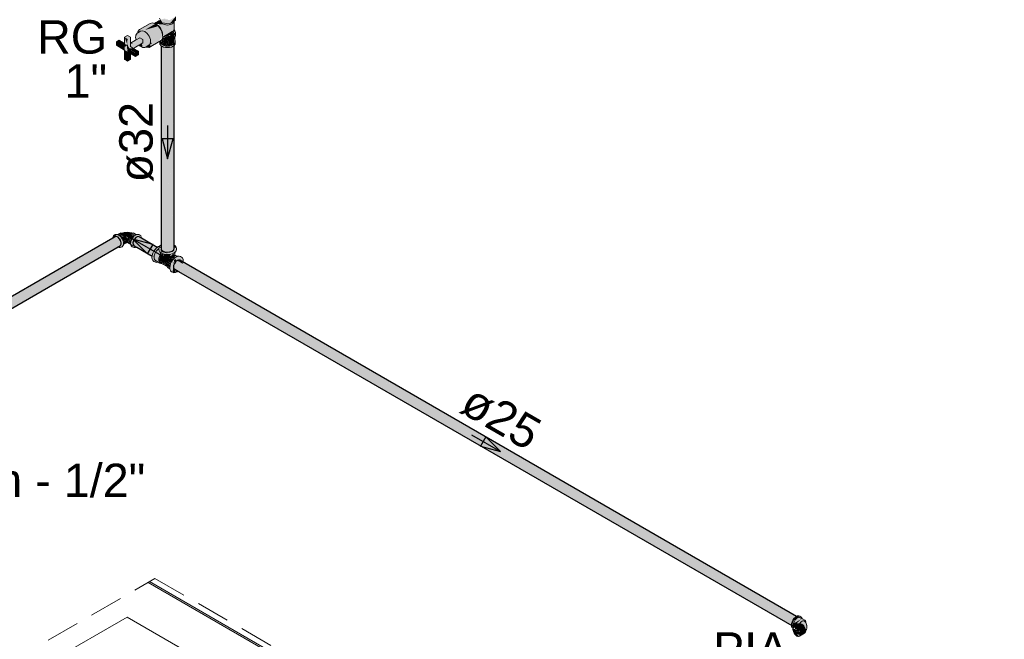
# Model space of a CAD drawing. Header units: millimetres. Extents: x 567 to 934, y -1 to 364.
# Tile 467 of 656: x 784.71 to 790.6, y 8.18 to 11.88. Entities that reach past the tile are written whole.
import ezdxf

# ---------------------------------------------------------------- set-up
doc = ezdxf.new("R2010")
doc.units = ezdxf.units.MM
doc.header["$MEASUREMENT"] = 0
doc.linetypes.add('JIS_02_2.0', pattern=[0.3, 0.2, -0.1])
doc.linetypes.add('NULL', pattern=[0])
for name, color, linetype, lineweight in [('AF-Condutos', 140, 'Continuous', 25), ('AF-Conexões', 152, 'Continuous', 18), ('AF-Peça de utilização', 152, 'Continuous', 18), ('AF-Registro', 253, 'Continuous', 18), ('AF-Sentido conduto', 140, 'Continuous', 30), ('AF-Textos conduto', 7, 'Continuous', 9), ('DI-Área do detalhe', 10, 'JIS_02_2.0', 0), ('Textos', 7, 'Continuous', 9)]:
    doc.layers.add(name, color=color, linetype=linetype, lineweight=lineweight)
doc.layers.add('ARQ FINA', color=8, linetype='Continuous')
doc.styles.add('Arial', font='arial.ttf')

msp = doc.modelspace()

# ---------------------------------------------------------------- hatches: boundary and pattern name
at = {"layer": 'AF-Condutos', "linetype": 'Continuous'}
for points in [[(785.5586, 10.5317), (785.5594, 10.5105), (785.5668, 10.5021), (785.5795, 10.4961), (785.5952, 10.4937), (785.6113, 10.4952), (785.625, 10.5003), (785.625, 11.7281), (785.6127, 10.6165), (785.6113, 11.723), (785.5965, 10.594), (785.5952, 11.7215), (785.5805, 10.5716), (785.5795, 11.724), (785.5674, 10.5534), (785.5668, 11.7299), (785.5596, 10.5426), (785.5594, 11.7383)], [(785.5586, 10.5198), (785.5594, 11.728), (785.5586, 11.7286)], [(785.5596, 10.5318), (785.5596, 10.5426), (785.5594, 11.7383)], [(785.5594, 11.7267), (785.5596, 10.5426), (785.5668, 11.7225)], [(785.5668, 11.7221), (785.5674, 10.5534), (785.5794, 11.7178)], [(785.6249, 11.7217), (785.6113, 11.7184), (785.6127, 10.6165)], [(785.625, 10.5003), (785.6339, 10.5082), (785.6339, 11.736)], [(785.6338, 11.7266), (785.625, 11.7227), (785.625, 10.5003)], [(785.6364, 10.5175), (785.6364, 11.7453), (785.6339, 10.544)], [(785.6339, 10.5082), (785.6364, 11.7299), (785.6339, 11.728)], [(785.5795, 11.7182), (785.5805, 10.5716), (785.5952, 11.7153)], [(785.5965, 10.594), (785.6112, 11.7158), (785.5952, 11.717)], [(785.316, 10.534), (785.3197, 10.5518), (785.3093, 10.5742), (785.2918, 10.5864), (783.7703, 9.708), (785.2421, 10.5488), (783.7793, 9.7039), (785.255, 10.5433), (783.7878, 9.6958), (785.2697, 10.5371), (783.7945, 9.6849), (785.2835, 10.5312), (783.7982, 9.6733), (785.294, 10.5267), (783.7982, 9.6629)], [(783.7758, 9.715), (785.2918, 10.5864), (785.284, 10.5858)], [(783.7759, 9.715), (783.7788, 9.7129), (785.2918, 10.5864)], [(783.7799, 9.7135), (783.7855, 9.7075), (785.2421, 10.5488)], [(783.7867, 9.7081), (783.7931, 9.6988), (785.255, 10.5433)], [(785.5074, 10.4822), (785.3923, 10.5605), (785.3896, 10.549), (785.5071, 10.4811)], [(785.5049, 10.4731), (785.5175, 10.4751), (785.3896, 10.549), (785.395, 10.5328), (785.5045, 10.4696), (785.5046, 10.4701), (785.4173, 10.5229)], [(785.5117, 10.4928), (785.3984, 10.5717), (785.3923, 10.5605), (785.5112, 10.4918)], [(785.5068, 10.4826), (785.5104, 10.4923), (785.3923, 10.5605)], [(785.5179, 10.5038), (785.4066, 10.5807), (785.3984, 10.5717), (785.5174, 10.503)], [(785.5174, 10.503), (785.3984, 10.5717), (785.5108, 10.4934)], [(785.4238, 10.5864), (785.4066, 10.5807), (785.5245, 10.5126), (785.5307, 10.5191)], [(785.5241, 10.5128), (785.4066, 10.5807), (785.5169, 10.5045)], [(785.4406, 10.5767), (785.4405, 10.576), (785.5348, 10.5223)], [(785.4406, 10.576), (785.5313, 10.5197), (785.5347, 10.5222)], [(783.8003, 9.6883), (785.2697, 10.5371), (783.794, 9.6993)], [(783.8047, 9.6771), (785.2835, 10.5312), (783.8003, 9.6882)], [(783.8064, 9.6677), (785.294, 10.5267), (783.8044, 9.6769)], [(783.806, 9.6622), (785.316, 10.534), (783.8063, 9.6676)], [(785.4125, 10.5259), (785.5046, 10.4701), (785.5049, 10.4731)], [(785.6339, 10.5383), (785.6339, 10.5082), (785.6364, 10.5175)], [(785.6881, 10.4237), (785.6536, 10.4438), (785.6375, 10.4262), (785.632, 10.4038), (789.336, 8.2653), (785.6741, 10.3908), (789.3369, 8.2762), (785.6806, 10.4012), (789.3414, 8.2878), (785.686, 10.4126), (789.3487, 8.2981), (785.6847, 10.4135)], [(785.6902, 10.4306), (785.6624, 10.4467), (785.6536, 10.4438)], [(789.3492, 8.3102), (785.6536, 10.4438), (789.3412, 8.3024)], [(785.6536, 10.4438), (785.6882, 10.4238), (785.6923, 10.4294)], [(785.6624, 10.4467), (789.3507, 8.3093), (789.3568, 8.3138)], [(785.6624, 10.4467), (789.3663, 8.3083), (785.6932, 10.4312)], [(789.3586, 8.315), (785.6697, 10.4448), (789.3564, 8.314)], [(789.3575, 8.3054), (785.6923, 10.4294), (785.6893, 10.4232)], [(789.3279, 8.27), (785.632, 10.4038), (789.3286, 8.2629)], [(785.632, 10.4038), (785.6348, 10.3955), (789.3387, 8.257)], [(785.6348, 10.3955), (789.3289, 8.262), (789.3288, 8.2628)], [(785.6603, 10.3807), (785.6409, 10.3912), (789.3448, 8.2528)], [(789.3286, 8.2696), (789.3315, 8.2793), (785.6741, 10.3908)], [(789.331, 8.2796), (789.3363, 8.2907), (785.6789, 10.4022)], [(789.3418, 8.3021), (785.6846, 10.4134), (789.336, 8.2909)], [(785.6851, 10.4133), (789.3487, 8.2981), (785.6893, 10.4231)]]:
    msp.add_hatch(color=151, dxfattribs=at).paths.add_polyline_path(points)
at = {"layer": 'AF-Conexões', "linetype": 'Continuous'}
for points in [[(785.2988, 10.5986), (785.3036, 10.5965), (785.3235, 10.608), (785.3176, 10.6086)], [(785.3235, 10.608), (785.3038, 10.5966), (785.3299, 10.6053)], [(785.3098, 10.5923), (785.3362, 10.6007), (785.3299, 10.6053), (785.3048, 10.5959)], [(785.3842, 10.6072), (785.3456, 10.6119), (785.3279, 10.6068), (785.3473, 10.5868), (785.3608, 10.5837), (785.3614, 10.594), (785.373, 10.6002)], [(785.388, 10.6063), (785.3734, 10.6007), (785.3952, 10.5881), (785.3821, 10.6029), (785.4002, 10.5934)], [(785.3821, 10.6029), (785.3956, 10.5892), (785.4008, 10.593)], [(785.4105, 10.5984), (785.3971, 10.607), (785.3861, 10.608), (785.406, 10.5965)], [(785.3892, 10.6052), (785.401, 10.5944), (785.4052, 10.5962)], [(785.2701, 10.584), (785.2692, 10.5772), (785.2794, 10.5831)], [(785.2701, 10.584), (785.284, 10.5858), (785.3008, 10.5824), (785.2838, 10.5968)], [(785.3061, 10.5216), (785.3193, 10.5227), (785.3328, 10.537), (785.3299, 10.5645), (785.3191, 10.5832), (785.3044, 10.5962), (785.2836, 10.5983), (785.3132, 10.5798), (785.327, 10.5512), (785.3248, 10.5518), (785.3024, 10.5262)], [(785.3224, 10.5531), (785.3145, 10.5761), (785.3043, 10.579)], [(785.3103, 10.5925), (785.3144, 10.5881), (785.3362, 10.6007)], [(785.3153, 10.5872), (785.3422, 10.5944), (785.3362, 10.6007)], [(785.3162, 10.5874), (785.3191, 10.5832), (785.3422, 10.5944)], [(785.3208, 10.5807), (785.3252, 10.5742), (785.3473, 10.587), (785.3422, 10.5944)], [(785.3296, 10.565), (785.3536, 10.5705), (785.3473, 10.587), (785.3252, 10.5742)], [(785.3328, 10.5585), (785.3536, 10.5705), (785.3297, 10.565)], [(785.3322, 10.5569), (785.3545, 10.5627), (785.3536, 10.5705)], [(785.3339, 10.5509), (785.3545, 10.5627), (785.3326, 10.557)], [(785.3332, 10.5395), (785.3473, 10.5468), (785.3545, 10.5627), (785.3346, 10.5512)], [(785.3765, 10.5518), (785.356, 10.5705), (785.3551, 10.5627), (785.3758, 10.5458)], [(785.3765, 10.5391), (785.3759, 10.5441), (785.3551, 10.5627), (785.3579, 10.5517)], [(785.3781, 10.5592), (785.3584, 10.5788), (785.356, 10.5705)], [(785.376, 10.5522), (785.3778, 10.558), (785.356, 10.5705)], [(785.381, 10.5672), (785.3844, 10.5742), (785.3623, 10.587), (785.3584, 10.5788)], [(785.3775, 10.5598), (785.3797, 10.5645), (785.3584, 10.5788)], [(785.3901, 10.5827), (785.3734, 10.6007), (785.3623, 10.587), (785.3844, 10.5742)], [(785.3751, 10.5988), (785.3901, 10.5827), (785.3951, 10.588)], [(785.4098, 10.5243), (785.3974, 10.5314), (785.3923, 10.5605), (785.4066, 10.5807), (785.4291, 10.5937), (785.4128, 10.5995), (785.3905, 10.5832), (785.3797, 10.5645), (785.3766, 10.5386), (785.3903, 10.5227)], [(785.5283, 10.4324), (785.5096, 10.4589), (785.5205, 10.4956), (785.5419, 10.5182), (785.5348, 10.5223), (785.5147, 10.499), (785.505, 10.4742), (785.505, 10.4519), (785.5146, 10.4403)], [(785.5377, 10.4357), (785.5173, 10.4542), (785.5172, 10.472), (785.5356, 10.5065), (785.5252, 10.4929), (785.5258, 10.5011), (785.5116, 10.4655), (785.525, 10.4371)], [(785.5528, 10.4318), (785.5449, 10.4477), (785.5539, 10.4893), (785.5389, 10.51), (785.5316, 10.5022), (785.5203, 10.4828), (785.5162, 10.4627), (785.5203, 10.4474), (785.5404, 10.4347)], [(785.5491, 10.5222), (785.5447, 10.5166), (785.5517, 10.4943), (785.571, 10.4832), (785.5973, 10.4791), (785.6236, 10.4832), (785.6406, 10.4926), (785.65, 10.5163), (785.5578, 10.528), (785.6133, 10.4959), (785.625, 10.5003), (785.6277, 10.4967), (785.5863, 10.4951), (785.5973, 10.4859), (785.56, 10.4948)], [(785.5517, 10.5315), (785.5468, 10.5247), (785.559, 10.5147)], [(785.5539, 10.5081), (785.56, 10.4948), (785.5973, 10.4859), (785.5848, 10.4953)], [(785.5539, 10.4801), (785.5581, 10.4699), (785.5646, 10.4846)], [(785.5576, 10.5308), (785.6364, 10.5223), (785.6049, 10.5363)], [(785.5649, 10.4858), (785.5597, 10.4676), (785.5666, 10.4624)], [(785.5666, 10.4842), (785.5666, 10.4624), (785.5736, 10.482)], [(785.6392, 10.4759), (785.6295, 10.4858), (785.6085, 10.4559), (785.6279, 10.4624)], [(785.6364, 10.5364), (785.6364, 10.5223), (785.644, 10.5172), (785.6482, 10.5242)], [(785.5456, 10.442), (785.5483, 10.4359), (785.5921, 10.4148), (785.5507, 10.439), (785.5579, 10.4421), (785.5925, 10.4282), (785.5672, 10.4461), (785.5958, 10.4396), (785.5781, 10.4507), (785.6004, 10.449), (785.5635, 10.4624), (785.5531, 10.4769)], [(785.5912, 10.4156), (785.5912, 10.4223), (785.5507, 10.439)], [(785.5579, 10.4421), (785.5516, 10.4394), (785.581, 10.4267)], [(785.5528, 10.4318), (785.5938, 10.4081), (785.5922, 10.4144)], [(785.5594, 10.4678), (785.5594, 10.4455), (785.5625, 10.4637)], [(785.5628, 10.4653), (785.5594, 10.4455), (785.5633, 10.44)], [(785.5633, 10.4639), (785.5633, 10.44), (785.5687, 10.4608)], [(785.5689, 10.4614), (785.5633, 10.44), (785.5696, 10.4353)], [(785.5737, 10.4825), (785.5666, 10.4624), (785.5756, 10.4584)], [(785.592, 10.4317), (785.5957, 10.4393), (785.5672, 10.4461)], [(785.5696, 10.4599), (785.5696, 10.4353), (785.5768, 10.4579)], [(785.5769, 10.4581), (785.5696, 10.4353), (785.5777, 10.4317)], [(785.5756, 10.4808), (785.5756, 10.4584), (785.584, 10.4801)], [(785.584, 10.4801), (785.5756, 10.4584), (785.5973, 10.4551), (785.5973, 10.4791)], [(785.5777, 10.4566), (785.5777, 10.4317), (785.5863, 10.4559)], [(785.5863, 10.4559), (785.5777, 10.4317), (785.5871, 10.4295), (785.5964, 10.4551)], [(785.5781, 10.4507), (785.5948, 10.441), (785.6001, 10.4485)], [(785.5786, 10.4301), (785.5908, 10.423), (785.5923, 10.428)], [(785.5964, 10.455), (785.5871, 10.4295), (785.5973, 10.4447)], [(785.6115, 10.4101), (785.5926, 10.429), (785.5916, 10.4192), (785.6106, 10.4025)], [(785.6137, 10.4192), (785.5957, 10.4393), (785.5926, 10.429)], [(785.6111, 10.4105), (785.6131, 10.4172), (785.5926, 10.429)], [(785.6174, 10.4291), (785.6005, 10.4494), (785.5957, 10.4393)], [(785.6161, 10.4275), (785.5957, 10.4393), (785.613, 10.42)], [(785.6085, 10.4559), (785.6166, 10.4806), (785.5973, 10.4791), (785.5973, 10.4551)], [(785.6203, 10.459), (785.6334, 10.4551), (785.6143, 10.4665), (785.6005, 10.4494), (785.6174, 10.4291), (785.626, 10.4347), (785.6085, 10.4559), (785.6276, 10.4465)], [(785.609, 10.4561), (785.6225, 10.4391), (785.6276, 10.4465)], [(785.6889, 10.4337), (785.6905, 10.4394), (785.6858, 10.4589), (785.6663, 10.4702), (785.6477, 10.4652), (785.6291, 10.4487), (785.6154, 10.4251), (785.6104, 10.4007), (785.6154, 10.3821), (785.6272, 10.3732), (785.635, 10.4453), (785.6439, 10.4548), (785.6467, 10.4508)], [(785.6439, 10.4745), (785.6302, 10.4757), (785.6143, 10.4665), (785.6348, 10.4547)], [(785.6205, 10.4588), (785.6288, 10.4484), (785.634, 10.4539)], [(785.6407, 10.3913), (785.632, 10.4038), (785.6371, 10.4252), (785.6353, 10.4418), (785.6272, 10.3732), (785.6428, 10.3718)], [(785.6373, 10.4258), (785.6492, 10.4428), (785.6439, 10.4548), (785.6357, 10.4461)], [(785.6102, 10.4029), (785.5916, 10.4192), (785.5926, 10.4107)], [(785.5926, 10.4107), (785.6109, 10.3969), (785.6105, 10.4003)], [(785.6581, 10.3791), (785.6439, 10.3895), (785.6439, 10.3717)]]:
    msp.add_hatch(color=161, dxfattribs=at).paths.add_polyline_path(points)
at = {"layer": 'AF-Peça de utilização', "linetype": 'Continuous'}
for points in [[(789.3924, 8.3025), (789.3848, 8.3134), (789.3657, 8.318), (789.3434, 8.3017), (789.3326, 8.283), (789.3286, 8.2637), (789.3373, 8.2446), (789.3355, 8.2697), (789.3432, 8.2893), (789.3564, 8.3058), (789.3787, 8.3153)], [(789.3787, 8.3153), (789.3564, 8.3058), (789.3427, 8.2792), (789.399, 8.2648), (789.4125, 8.2383), (789.421, 8.252), (789.4151, 8.2826)], [(789.3355, 8.2521), (789.3911, 8.3018), (789.3402, 8.2709)], [(789.3402, 8.2562), (789.3461, 8.2528), (789.3757, 8.2716), (789.3427, 8.2792)], [(789.38, 8.2711), (789.3443, 8.2518), (789.3457, 8.248), (789.38, 8.2258), (789.3744, 8.2209), (789.3823, 8.2181), (789.4121, 8.2282), (789.411, 8.2436), (789.3972, 8.2638)], [(789.3696, 8.2306), (789.3384, 8.2434), (789.3407, 8.2223), (789.3545, 8.2021), (789.3717, 8.1948), (789.3639, 8.2064), (789.3738, 8.2121), (789.3724, 8.2251), (789.3505, 8.2183)], [(789.3505, 8.2183), (789.3719, 8.2262), (789.3702, 8.2297)], [(789.3639, 8.2064), (789.3717, 8.1948), (789.3764, 8.1962)], [(789.3764, 8.1962), (789.4074, 8.2141), (789.414, 8.2288), (789.3823, 8.2181), (789.3738, 8.2204)]]:
    msp.add_hatch(color=161, dxfattribs=at).paths.add_polyline_path(points)
at = {"layer": 'AF-Registro', "linetype": 'Continuous'}
for points in [[(785.5547, 11.8821), (785.562, 11.8662), (785.6093, 11.8589), (785.644, 11.9013), (785.6093, 11.8813), (785.5652, 11.8881), (785.6085, 11.8832), (785.5766, 11.8906)], [(785.644, 11.8789), (785.644, 11.9013), (785.6093, 11.8589)], [(785.4242, 11.8081), (785.4354, 11.8145), (785.4611, 11.7729), (785.4868, 11.7848), (785.5574, 11.8248), (785.5428, 11.8454), (785.4611, 11.8229), (785.4435, 11.8287), (785.4289, 11.8249), (785.4199, 11.8121)], [(785.493, 11.8619), (785.4289, 11.8249), (785.4435, 11.8287), (785.4611, 11.8229), (785.5252, 11.8599), (785.5076, 11.8657)], [(785.4611, 11.8229), (785.5345, 11.8431), (785.5175, 11.8555)], [(785.5252, 11.8599), (785.5175, 11.8555), (785.5341, 11.8434), (785.5428, 11.8454)], [(785.5547, 11.8821), (785.5215, 11.8629), (785.5276, 11.8579), (785.5696, 11.8565)], [(785.6345, 11.8684), (785.6349, 11.8737), (785.6162, 11.8579), (785.577, 11.8639), (785.5734, 11.8563), (785.5329, 11.8547), (785.5609, 11.8219), (785.5952, 11.8414)], [(785.6255, 11.8589), (785.5618, 11.822), (785.5679, 11.7843)], [(785.6358, 11.8236), (785.637, 11.8749), (785.6358, 11.8718), (785.576, 11.7948), (785.5682, 11.7798), (785.6255, 11.8125)], [(785.3929, 11.7127), (785.3748, 11.7231), (785.3748, 11.7791), (785.3568, 11.7895), (785.3395, 11.7795), (785.3575, 11.7691), (785.3575, 11.7131)], [(785.3568, 11.7356), (785.3575, 11.7691), (785.3395, 11.7795)], [(785.3395, 11.7027), (785.3568, 11.6927), (785.3575, 11.7331), (785.3395, 11.7795)], [(785.4059, 11.7766), (785.409, 11.7636), (785.4308, 11.7762), (785.4493, 11.7661), (785.4435, 11.7419), (785.4475, 11.7176), (785.4607, 11.7168), (785.4911, 11.7356), (785.4955, 11.7488), (785.494, 11.7662), (785.4868, 11.7848), (785.4752, 11.8013), (785.4611, 11.8129), (785.447, 11.8176), (785.4354, 11.8145), (785.4192, 11.8047), (785.4074, 11.7923)], [(785.5512, 11.7552), (785.5627, 11.7632), (785.5658, 11.7725), (785.558, 11.7739), (785.5538, 11.7601), (785.545, 11.7551), (785.5538, 11.7711), (785.5682, 11.7798), (785.5664, 11.8016), (785.5587, 11.8001), (785.5574, 11.8248), (785.4868, 11.7848), (785.494, 11.7662), (785.4955, 11.7488), (785.5042, 11.7428), (785.4911, 11.7356), (785.4986, 11.7262)], [(785.561, 11.8006), (785.5664, 11.8016), (785.5574, 11.8248)], [(785.5657, 11.7727), (785.6093, 11.7659), (785.6093, 11.7885)], [(785.6093, 11.7885), (785.5665, 11.7747), (785.5659, 11.7728)], [(785.5685, 11.7774), (785.6093, 11.7885), (785.5893, 11.7916)], [(785.6151, 11.8065), (785.6005, 11.7981), (785.6162, 11.7963)], [(785.644, 11.8085), (785.6093, 11.7885), (785.6093, 11.7659)], [(785.6409, 11.7912), (785.644, 11.8085), (785.6109, 11.7679), (785.6322, 11.7791)], [(785.6306, 11.8045), (785.6244, 11.8119), (785.6162, 11.8083), (785.6162, 11.7963)], [(785.6306, 11.8155), (785.6255, 11.8125), (785.6306, 11.8045)], [(785.6338, 11.7379), (785.638, 11.7825), (785.6338, 11.7769), (785.6274, 11.733)], [(785.3395, 11.7435), (785.3083, 11.7615), (785.291, 11.7515), (785.3395, 11.7382)], [(785.3568, 11.7335), (785.291, 11.7515), (785.3395, 11.7235)], [(785.291, 11.7307), (785.3395, 11.7027), (785.3395, 11.7235), (785.291, 11.7515)], [(785.3748, 11.7023), (785.3568, 11.7335), (785.3568, 11.7127)], [(785.3929, 11.7127), (785.4493, 11.7453), (785.4493, 11.7661), (785.4313, 11.7765), (785.3748, 11.7439), (785.3748, 11.7398), (785.4116, 11.7528), (785.3634, 11.7297), (785.39, 11.7144)], [(785.3961, 11.7473), (785.3748, 11.7398), (785.3748, 11.7359)], [(785.4475, 11.7176), (785.4435, 11.7419), (785.4271, 11.7325)], [(785.4696, 11.7219), (785.4851, 11.7178), (785.4976, 11.7255), (785.4911, 11.7356)], [(785.4986, 11.7262), (785.4866, 11.7178), (785.5506, 11.7548)], [(785.4955, 11.7488), (785.4911, 11.7356), (785.5042, 11.7428)], [(785.5559, 11.743), (785.5658, 11.7332), (785.5663, 11.7718), (785.5752, 11.7678), (785.567, 11.7325), (785.5855, 11.7264), (785.5966, 11.7645), (785.5658, 11.7725)], [(785.6432, 11.7503), (785.6387, 11.7438), (785.6077, 11.7264), (785.5855, 11.7264), (785.5663, 11.7328), (785.5637, 11.7248), (785.5734, 11.7205), (785.5966, 11.7169), (785.5966, 11.7225), (785.6199, 11.7205), (785.6199, 11.7267), (785.6296, 11.7248), (785.6416, 11.7368)], [(785.5663, 11.7328), (785.5752, 11.7678), (785.5663, 11.7718)], [(785.5966, 11.7645), (785.5863, 11.7264), (785.5966, 11.7256), (785.6077, 11.7654)], [(785.6077, 11.7654), (785.597, 11.7238), (785.6173, 11.7287)], [(785.627, 11.7328), (785.6338, 11.7769), (785.627, 11.7718), (785.6077, 11.7654), (785.6174, 11.7286)], [(785.6364, 11.7647), (785.6341, 11.7384), (785.6364, 11.7417)], [(785.3395, 11.7027), (785.3395, 11.6467), (785.3575, 11.6363), (785.3575, 11.6923)], [(785.3575, 11.7123), (785.3568, 11.6927), (785.406, 11.6643), (785.406, 11.6843)], [(785.3575, 11.7131), (785.406, 11.6851), (785.406, 11.6643), (785.4233, 11.6743), (785.4233, 11.6951), (785.3929, 11.7127)], [(785.3748, 11.6463), (785.3748, 11.7023), (785.3575, 11.6923), (785.3575, 11.6363)]]:
    msp.add_hatch(color=254, dxfattribs=at).paths.add_polyline_path(points)

# ---------------------------------------------------------------- linework, layer by layer
at = {"layer": 'AF-Condutos'}
for p, q in [((785.5586, 11.7286), (785.5586, 10.5198)), ((785.6364, 10.5756), (785.6364, 11.7453)), ((785.2689, 10.577), (783.7758, 9.715)), ((785.2692, 10.5772), (785.2689, 10.577)), ((785.284, 10.5858), (785.2692, 10.5772)), ((785.2918, 10.5864), (785.284, 10.5858)), ((785.3008, 10.5824), (785.2918, 10.5864)), ((785.3093, 10.5742), (785.3008, 10.5824)), ((785.316, 10.5634), (785.3093, 10.5742)), ((785.3197, 10.5518), (785.316, 10.5634)), ((785.3197, 10.5414), (785.3197, 10.5518)), ((785.3923, 10.5605), (785.3896, 10.549)), ((785.3896, 10.549), (785.3905, 10.5392)), ((785.3984, 10.5717), (785.3923, 10.5605)), ((785.4066, 10.5807), (785.3984, 10.5717)), ((785.4156, 10.5859), (785.4066, 10.5807)), ((785.4238, 10.5864), (785.4156, 10.5859)), ((785.4404, 10.5768), (785.4238, 10.5864)), ((785.4406, 10.5767), (785.4404, 10.5768)), ((785.5348, 10.5223), (785.4406, 10.5767)), ((785.6364, 10.5405), (785.6364, 10.5756)), ((783.806, 9.6622), (785.316, 10.534)), ((785.316, 10.534), (785.3197, 10.5414)), ((785.3905, 10.5392), (785.395, 10.5328)), ((785.395, 10.5328), (785.4098, 10.5243)), ((785.4098, 10.5243), (785.4101, 10.5241)), ((785.4101, 10.5241), (785.4128, 10.5225)), ((785.4128, 10.5225), (785.5045, 10.4696)), ((785.5586, 10.5198), (785.5594, 10.5105)), ((785.5594, 10.5105), (785.5668, 10.5021)), ((785.5668, 10.5021), (785.5795, 10.4961)), ((785.5795, 10.4961), (785.5952, 10.4937)), ((785.5952, 10.4937), (785.6113, 10.4952)), ((785.6113, 10.4952), (785.625, 10.5003)), ((785.625, 10.5003), (785.6339, 10.5082)), ((785.6339, 10.5082), (785.6364, 10.5175)), ((785.6364, 10.5364), (785.6364, 10.5405)), ((785.6364, 10.5175), (785.6364, 10.5364)), ((785.6375, 10.4262), (785.633, 10.4146)), ((785.6448, 10.4366), (785.6375, 10.4262)), ((785.6536, 10.4438), (785.6448, 10.4366)), ((785.6624, 10.4467), (785.6536, 10.4438)), ((785.6697, 10.4448), (785.6624, 10.4467)), ((789.3586, 8.315), (785.6697, 10.4448)), ((785.633, 10.4146), (785.632, 10.4038)), ((785.632, 10.4038), (785.6348, 10.3955)), ((785.6348, 10.3955), (785.6409, 10.3912)), ((785.6409, 10.3912), (785.6598, 10.3803)), ((785.6598, 10.3803), (785.6605, 10.3799)), ((785.6605, 10.3799), (785.6616, 10.3792)), ((785.6616, 10.3792), (785.6628, 10.3786)), ((785.6628, 10.3786), (789.3448, 8.2528)), ((789.3587, 8.315), (789.3586, 8.315))]:
    msp.add_line(p, q, dxfattribs=at)
at = {"layer": 'AF-Conexões'}
for p, q in [((785.3125, 10.607), (785.2982, 10.5988)), ((785.3176, 10.6086), (785.3125, 10.607)), ((785.3235, 10.608), (785.3176, 10.6086)), ((785.3254, 10.6072), (785.3235, 10.608)), ((785.3287, 10.6085), (785.3254, 10.6072)), ((785.3299, 10.6053), (785.3254, 10.6072)), ((785.3376, 10.6108), (785.3287, 10.6085)), ((785.3362, 10.6007), (785.3299, 10.6053)), ((785.3456, 10.6119), (785.3376, 10.6108)), ((785.3591, 10.6123), (785.3456, 10.6119)), ((785.3703, 10.611), (785.3591, 10.6123)), ((785.3803, 10.6088), (785.3703, 10.611)), ((785.3797, 10.6053), (785.3734, 10.6007)), ((785.3842, 10.6072), (785.3797, 10.6053)), ((785.3842, 10.6072), (785.3803, 10.6088)), ((785.3861, 10.608), (785.3842, 10.6072)), ((785.392, 10.6086), (785.3861, 10.608)), ((785.3971, 10.607), (785.392, 10.6086)), ((785.4113, 10.5988), (785.3971, 10.607)), ((785.2701, 10.584), (785.2692, 10.5772)), ((785.273, 10.5905), (785.2701, 10.584)), ((785.2777, 10.5949), (785.273, 10.5905)), ((785.2836, 10.5983), (785.2777, 10.5949)), ((785.2897, 10.6002), (785.2836, 10.5983)), ((785.2968, 10.5995), (785.2897, 10.6002)), ((785.2982, 10.5988), (785.2968, 10.5995)), ((785.3044, 10.5962), (785.2982, 10.5988)), ((785.312, 10.5907), (785.3044, 10.5962)), ((785.3191, 10.5832), (785.312, 10.5907)), ((785.3252, 10.5742), (785.3191, 10.5832)), ((785.3299, 10.5645), (785.3252, 10.5742)), ((785.3328, 10.5546), (785.3299, 10.5645)), ((785.3338, 10.5452), (785.3328, 10.5546)), ((785.333, 10.5386), (785.3473, 10.5468)), ((785.333, 10.5386), (785.3338, 10.5452)), ((785.3422, 10.5944), (785.3362, 10.6007)), ((785.3473, 10.587), (785.3422, 10.5944)), ((785.3512, 10.5788), (785.3473, 10.587)), ((785.3473, 10.5468), (785.3512, 10.5504)), ((785.3536, 10.5705), (785.3512, 10.5788)), ((785.3512, 10.5504), (785.3517, 10.5517)), ((785.3517, 10.5517), (785.3536, 10.5558)), ((785.3517, 10.5517), (785.3531, 10.5518)), ((785.3531, 10.5518), (785.3548, 10.552)), ((785.3545, 10.5627), (785.3536, 10.5705)), ((785.3536, 10.5558), (785.3545, 10.5627)), ((785.3548, 10.552), (785.3565, 10.5518)), ((785.356, 10.5705), (785.3551, 10.5627)), ((785.3551, 10.5627), (785.356, 10.5558)), ((785.3584, 10.5788), (785.356, 10.5705)), ((785.356, 10.5558), (785.3579, 10.5517)), ((785.3565, 10.5518), (785.3579, 10.5517)), ((785.3579, 10.5517), (785.3584, 10.5504)), ((785.3623, 10.587), (785.3584, 10.5788)), ((785.3584, 10.5504), (785.3623, 10.5468)), ((785.3674, 10.5944), (785.3623, 10.587)), ((785.3623, 10.5468), (785.3766, 10.5386)), ((785.3734, 10.6007), (785.3674, 10.5944)), ((785.3768, 10.5546), (785.3758, 10.5452)), ((785.3758, 10.5452), (785.3766, 10.5386)), ((785.3797, 10.5645), (785.3768, 10.5546)), ((785.3844, 10.5742), (785.3797, 10.5645)), ((785.3905, 10.5832), (785.3844, 10.5742)), ((785.3976, 10.5907), (785.3905, 10.5832)), ((785.4052, 10.5962), (785.3976, 10.5907)), ((785.4113, 10.5988), (785.4052, 10.5962)), ((785.4128, 10.5995), (785.4113, 10.5988)), ((785.4199, 10.6002), (785.4128, 10.5995)), ((785.426, 10.5983), (785.4199, 10.6002)), ((785.4319, 10.5949), (785.426, 10.5983)), ((785.4366, 10.5905), (785.4319, 10.5949)), ((785.4395, 10.584), (785.4366, 10.5905)), ((785.4404, 10.5768), (785.4395, 10.584)), ((785.2994, 10.5244), (785.3061, 10.5216)), ((785.3061, 10.5216), (785.3132, 10.5209)), ((785.3132, 10.5209), (785.3193, 10.5227)), ((785.3193, 10.5227), (785.3252, 10.5261)), ((785.3252, 10.5261), (785.3299, 10.5305)), ((785.3299, 10.5305), (785.3328, 10.537)), ((785.3328, 10.537), (785.333, 10.5386)), ((785.3766, 10.5386), (785.3878, 10.5321)), ((785.3766, 10.5386), (785.3768, 10.537)), ((785.3768, 10.537), (785.3797, 10.5305)), ((785.3797, 10.5305), (785.3844, 10.5261)), ((785.3844, 10.5261), (785.3903, 10.5227)), ((785.3903, 10.5227), (785.3964, 10.5209)), ((785.3964, 10.5209), (785.4029, 10.5215)), ((785.4029, 10.5215), (785.4035, 10.5216)), ((785.4035, 10.5216), (785.4098, 10.5243)), ((785.5087, 10.4867), (785.505, 10.4742)), ((785.5147, 10.499), (785.5087, 10.4867)), ((785.5224, 10.5103), (785.5147, 10.499)), ((785.5252, 10.4929), (785.5203, 10.4828)), ((785.5314, 10.5198), (785.5224, 10.5103)), ((785.5316, 10.5022), (785.5252, 10.4929)), ((785.5348, 10.5223), (785.5314, 10.5198)), ((785.5389, 10.51), (785.5316, 10.5022)), ((785.541, 10.5268), (785.5348, 10.5223)), ((785.5437, 10.5135), (785.5389, 10.51)), ((785.5477, 10.5296), (785.541, 10.5268)), ((785.544, 10.5137), (785.5437, 10.5135)), ((785.5446, 10.5142), (785.544, 10.5137)), ((785.5447, 10.5166), (785.5446, 10.5163)), ((785.5446, 10.5163), (785.5446, 10.5142)), ((785.5446, 10.5142), (785.5446, 10.5095)), ((785.5446, 10.5095), (785.5464, 10.5016)), ((785.5464, 10.5242), (785.5447, 10.5166)), ((785.5468, 10.5247), (785.5464, 10.5242)), ((785.5464, 10.5016), (785.5517, 10.4943)), ((785.5513, 10.531), (785.5468, 10.5247)), ((785.5506, 10.5309), (785.5477, 10.5296)), ((785.5513, 10.531), (785.5506, 10.5309)), ((785.5515, 10.5313), (785.5513, 10.531)), ((785.5517, 10.5315), (785.5515, 10.5313)), ((785.5571, 10.5356), (785.5517, 10.5315)), ((785.5517, 10.4943), (785.5539, 10.4926)), ((785.5539, 10.4926), (785.56, 10.488)), ((785.5539, 10.4926), (785.5539, 10.4801)), ((785.5586, 10.5367), (785.5571, 10.5356)), ((785.56, 10.488), (785.571, 10.4832)), ((785.6236, 10.4832), (785.6345, 10.488)), ((785.6345, 10.488), (785.6406, 10.4926)), ((785.6407, 10.5332), (785.6364, 10.5364)), ((785.6406, 10.4926), (785.6429, 10.4943)), ((785.6406, 10.4801), (785.6406, 10.4926)), ((785.6429, 10.5315), (785.6407, 10.5332)), ((785.6482, 10.5242), (785.6429, 10.5315)), ((785.6429, 10.4943), (785.6482, 10.5016)), ((785.65, 10.5163), (785.6482, 10.5242)), ((785.6482, 10.5016), (785.65, 10.5095)), ((785.65, 10.5095), (785.65, 10.5163)), ((785.5045, 10.4696), (785.5038, 10.4623)), ((785.5038, 10.4623), (785.505, 10.4519)), ((785.505, 10.4742), (785.5045, 10.4696)), ((785.505, 10.4519), (785.5087, 10.4437)), ((785.5087, 10.4437), (785.5147, 10.4382)), ((785.5147, 10.4382), (785.5205, 10.4348)), ((785.5173, 10.4725), (785.5162, 10.4627)), ((785.5162, 10.4627), (785.5173, 10.4542)), ((785.5203, 10.4828), (785.5173, 10.4725)), ((785.5173, 10.4542), (785.5203, 10.4474)), ((785.5203, 10.4474), (785.5252, 10.4429)), ((785.5205, 10.4348), (785.5283, 10.4324)), ((785.5252, 10.4429), (785.5398, 10.4344)), ((785.5283, 10.4324), (785.5357, 10.4332)), ((785.5357, 10.4332), (785.5372, 10.4333)), ((785.5372, 10.4333), (785.5382, 10.4337)), ((785.5382, 10.4337), (785.5398, 10.4344)), ((785.5398, 10.4344), (785.5411, 10.4337)), ((785.5411, 10.4337), (785.5507, 10.4282)), ((785.5451, 10.4537), (785.5446, 10.4497)), ((785.5446, 10.4497), (785.5451, 10.4462)), ((785.5456, 10.4585), (785.5451, 10.4537)), ((785.5451, 10.4462), (785.5456, 10.442)), ((785.5469, 10.4629), (785.5456, 10.4585)), ((785.5456, 10.442), (785.5475, 10.4377)), ((785.5483, 10.4679), (785.5469, 10.4629)), ((785.5475, 10.4377), (785.5483, 10.4359)), ((785.5494, 10.47), (785.5483, 10.4679)), ((785.5483, 10.4359), (785.5528, 10.4318)), ((785.5513, 10.474), (785.5494, 10.47)), ((785.5507, 10.4282), (785.557, 10.4262)), ((785.5524, 10.4763), (785.5513, 10.474)), ((785.5528, 10.477), (785.5524, 10.4763)), ((785.5529, 10.4772), (785.5528, 10.477)), ((785.5528, 10.4318), (785.5616, 10.4267)), ((785.5542, 10.4791), (785.5529, 10.4772)), ((785.5539, 10.4801), (785.554, 10.4797)), ((785.554, 10.4797), (785.5542, 10.4791)), ((785.5542, 10.4791), (785.5554, 10.4736)), ((785.5554, 10.4736), (785.5581, 10.4699)), ((785.557, 10.4262), (785.5586, 10.4264)), ((785.5581, 10.4699), (785.5597, 10.4676)), ((785.5581, 10.4699), (785.5581, 10.4513)), ((785.5581, 10.4513), (785.5594, 10.4455)), ((785.5586, 10.4264), (785.5616, 10.4267)), ((785.5594, 10.4455), (785.5633, 10.44)), ((785.5597, 10.4676), (785.5666, 10.4624)), ((785.5616, 10.4267), (785.5686, 10.4226)), ((785.5633, 10.44), (785.5696, 10.4353)), ((785.5666, 10.4624), (785.5756, 10.4584)), ((785.5696, 10.4353), (785.5777, 10.4317)), ((785.571, 10.4832), (785.5837, 10.4801)), ((785.5756, 10.4584), (785.5861, 10.4559)), ((785.5777, 10.4317), (785.5871, 10.4295)), ((785.5837, 10.4801), (785.5973, 10.4791)), ((785.5861, 10.4559), (785.5973, 10.4551)), ((785.5926, 10.429), (785.5916, 10.4192)), ((785.5957, 10.4393), (785.5926, 10.429)), ((785.6005, 10.4494), (785.5957, 10.4393)), ((785.5973, 10.4791), (785.6109, 10.4801)), ((785.5973, 10.4551), (785.6039, 10.4556)), ((785.6043, 10.4549), (785.6005, 10.4494)), ((785.6039, 10.4556), (785.6048, 10.4556)), ((785.6048, 10.4556), (785.6043, 10.4549)), ((785.6069, 10.4587), (785.6048, 10.4556)), ((785.6048, 10.4556), (785.6085, 10.4559)), ((785.6143, 10.4665), (785.6069, 10.4587)), ((785.6085, 10.4559), (785.619, 10.4584)), ((785.6109, 10.4801), (785.6236, 10.4832)), ((785.6154, 10.4251), (785.6117, 10.4126)), ((785.6222, 10.4723), (785.6143, 10.4665)), ((785.6214, 10.4374), (785.6154, 10.4251)), ((785.619, 10.4584), (785.6279, 10.4624)), ((785.6291, 10.4487), (785.6214, 10.4374)), ((785.6302, 10.4757), (785.6222, 10.4723)), ((785.6279, 10.4624), (785.6348, 10.4676)), ((785.638, 10.4582), (785.6291, 10.4487)), ((785.6376, 10.4764), (785.6302, 10.4757)), ((785.6348, 10.4676), (785.6392, 10.4736)), ((785.6477, 10.4652), (785.638, 10.4582)), ((785.6397, 10.4758), (785.6399, 10.4766)), ((785.6405, 10.4755), (785.6397, 10.4758)), ((785.6399, 10.4766), (785.6406, 10.4801)), ((785.6406, 10.4755), (785.6405, 10.4755)), ((785.6439, 10.4745), (785.6406, 10.4755)), ((785.6547, 10.4682), (785.6439, 10.4745)), ((785.6547, 10.4682), (785.6477, 10.4652)), ((785.6573, 10.4693), (785.6547, 10.4682)), ((785.6663, 10.4702), (785.6573, 10.4693)), ((785.674, 10.4678), (785.6663, 10.4702)), ((785.6799, 10.4644), (785.674, 10.4678)), ((785.6858, 10.4589), (785.6799, 10.4644)), ((785.6895, 10.4507), (785.6858, 10.4589)), ((785.6908, 10.4403), (785.6895, 10.4507)), ((785.69, 10.4331), (785.6908, 10.4403)), ((785.5686, 10.4226), (785.5938, 10.4081)), ((785.5916, 10.4192), (785.5926, 10.4107)), ((785.5926, 10.4107), (785.5938, 10.4081)), ((785.5938, 10.4081), (785.5957, 10.4039)), ((785.5957, 10.4039), (785.6005, 10.3994)), ((785.6005, 10.3994), (785.6114, 10.3931)), ((785.6117, 10.4126), (785.6104, 10.4007)), ((785.6104, 10.4007), (785.6114, 10.3931)), ((785.6114, 10.3931), (785.6117, 10.3903)), ((785.6117, 10.3903), (785.6154, 10.3821)), ((785.6154, 10.3821), (785.6214, 10.3766)), ((785.6214, 10.3766), (785.6272, 10.3732)), ((785.6272, 10.3732), (785.635, 10.3708)), ((785.635, 10.3708), (785.6439, 10.3717)), ((785.6439, 10.3717), (785.6536, 10.3758)), ((785.6536, 10.3758), (785.6581, 10.3791)), ((785.6581, 10.3791), (785.6598, 10.3803))]:
    msp.add_line(p, q, dxfattribs=at)
at = {"layer": 'AF-Peça de utilização'}
for p, q in [((789.3505, 8.3092), (789.3434, 8.3017)), ((789.3581, 8.3147), (789.3505, 8.3092)), ((789.364, 8.3057), (789.3576, 8.3011)), ((789.3587, 8.315), (789.3581, 8.3147)), ((789.3657, 8.318), (789.3587, 8.315)), ((789.3702, 8.3083), (789.364, 8.3057)), ((789.3728, 8.3187), (789.3657, 8.318)), ((789.3703, 8.3084), (789.3702, 8.3083)), ((789.3763, 8.309), (789.3703, 8.3084)), ((789.3789, 8.3168), (789.3728, 8.3187)), ((789.3814, 8.3074), (789.3763, 8.309)), ((789.3848, 8.3134), (789.3789, 8.3168)), ((789.3926, 8.3009), (789.3814, 8.3074)), ((789.3895, 8.309), (789.3848, 8.3134)), ((789.3924, 8.3025), (789.3895, 8.309)), ((789.3296, 8.2731), (789.3286, 8.2637)), ((789.3286, 8.2637), (789.3289, 8.262)), ((789.3289, 8.262), (789.3296, 8.2555)), ((789.3326, 8.283), (789.3296, 8.2731)), ((789.3296, 8.2555), (789.3326, 8.249)), ((789.3373, 8.2927), (789.3326, 8.283)), ((789.3326, 8.249), (789.3373, 8.2446)), ((789.3434, 8.3017), (789.3373, 8.2927)), ((789.3407, 8.2485), (789.3386, 8.2439)), ((789.3402, 8.2709), (789.3394, 8.2631)), ((789.3394, 8.2631), (789.3399, 8.2588)), ((789.3399, 8.2588), (789.3402, 8.2562)), ((789.3414, 8.2749), (789.3402, 8.2709)), ((789.3402, 8.2562), (789.3407, 8.2551)), ((789.3407, 8.2551), (789.3412, 8.2541)), ((789.3428, 8.2505), (789.3407, 8.2485)), ((789.3412, 8.2541), (789.3427, 8.2509)), ((789.3427, 8.2792), (789.3414, 8.2749)), ((789.3466, 8.2873), (789.3427, 8.2792)), ((789.3427, 8.2509), (789.3427, 8.2508)), ((789.3427, 8.2508), (789.343, 8.2506)), ((789.343, 8.2506), (789.3428, 8.2505)), ((789.3443, 8.2518), (789.343, 8.2506)), ((789.3753, 8.2697), (789.3443, 8.2518)), ((789.3517, 8.2948), (789.3466, 8.2873)), ((789.3576, 8.3011), (789.3517, 8.2948)), ((789.3764, 8.27), (789.3753, 8.2697)), ((789.3772, 8.2714), (789.3764, 8.27)), ((789.38, 8.2711), (789.3764, 8.27)), ((789.3781, 8.2729), (789.3772, 8.2714)), ((789.3826, 8.2785), (789.3781, 8.2729)), ((789.3854, 8.2706), (789.38, 8.2711)), ((789.3876, 8.2832), (789.3826, 8.2785)), ((789.3913, 8.2681), (789.3854, 8.2706)), ((789.3926, 8.2863), (789.3876, 8.2832)), ((789.3972, 8.2638), (789.3913, 8.2681)), ((789.3926, 8.3009), (789.3924, 8.3025)), ((789.394, 8.3001), (789.3926, 8.3009)), ((789.3928, 8.2865), (789.3926, 8.2863)), ((789.3979, 8.2882), (789.3928, 8.2865)), ((789.4087, 8.2917), (789.394, 8.3001)), ((789.4027, 8.258), (789.3972, 8.2638)), ((789.4026, 8.2883), (789.3979, 8.2882)), ((789.4066, 8.2868), (789.4026, 8.2883)), ((789.4074, 8.2512), (789.4027, 8.258)), ((789.4142, 8.2783), (789.4066, 8.2868)), ((789.411, 8.2436), (789.4074, 8.2512)), ((789.4126, 8.288), (789.4087, 8.2917)), ((789.4151, 8.2826), (789.4126, 8.288)), ((789.4158, 8.2752), (789.4142, 8.2783)), ((789.4159, 8.2757), (789.4151, 8.2826)), ((789.4158, 8.2752), (789.4159, 8.2757)), ((789.416, 8.2749), (789.4158, 8.2752)), ((789.4167, 8.2735), (789.416, 8.2749)), ((789.4198, 8.2676), (789.4167, 8.2735)), ((789.4198, 8.2676), (789.421, 8.252)), ((789.4218, 8.2594), (789.4198, 8.2676)), ((789.4206, 8.2554), (789.4198, 8.2676)), ((789.4203, 8.2446), (789.421, 8.252)), ((789.421, 8.252), (789.4206, 8.2554)), ((789.421, 8.252), (789.4218, 8.2594)), ((789.3373, 8.2446), (789.3386, 8.2439)), ((789.3384, 8.2434), (789.3377, 8.2371)), ((789.3377, 8.2371), (789.3384, 8.2299)), ((789.3386, 8.2439), (789.3384, 8.2434)), ((789.3384, 8.2299), (789.3407, 8.2223)), ((789.3407, 8.2223), (789.3443, 8.2147)), ((789.3443, 8.2147), (789.349, 8.2079)), ((789.349, 8.2079), (789.3545, 8.2021)), ((789.3505, 8.2411), (789.3525, 8.2417)), ((789.3525, 8.2417), (789.3534, 8.242)), ((789.3534, 8.242), (789.3567, 8.2416)), ((789.3545, 8.2021), (789.3603, 8.1978)), ((789.3567, 8.2416), (789.3603, 8.2401)), ((789.3603, 8.2401), (789.3639, 8.2375)), ((789.3603, 8.1978), (789.3662, 8.1953)), ((789.3639, 8.2375), (789.3673, 8.2339)), ((789.3662, 8.1953), (789.3717, 8.1948)), ((789.3673, 8.2339), (789.3702, 8.2297)), ((789.3702, 8.2297), (789.3724, 8.2251)), ((789.3724, 8.209), (789.3702, 8.2069)), ((789.3717, 8.1948), (789.3764, 8.1962)), ((789.3724, 8.2251), (789.3738, 8.2204)), ((789.3738, 8.2121), (789.3724, 8.209)), ((789.3738, 8.2204), (789.3743, 8.216)), ((789.3743, 8.216), (789.3738, 8.2121)), ((789.3764, 8.1962), (789.4074, 8.2141)), ((789.4074, 8.2141), (789.411, 8.2174)), ((789.4132, 8.236), (789.411, 8.2436)), ((789.411, 8.2174), (789.4132, 8.2225)), ((789.4138, 8.2305), (789.4132, 8.236)), ((789.4132, 8.2225), (789.414, 8.2288)), ((789.4138, 8.2305), (789.4182, 8.2367)), ((789.414, 8.2288), (789.4138, 8.2305)), ((789.4182, 8.2367), (789.4203, 8.2446))]:
    msp.add_line(p, q, dxfattribs=at)
at = {"layer": 'AF-Registro'}
for p, q in [((785.644, 11.8816), (785.644, 11.9013)), ((785.493, 11.8619), (785.4289, 11.8249)), ((785.5076, 11.8657), (785.493, 11.8619)), ((785.5195, 11.8618), (785.5076, 11.8657)), ((785.5215, 11.8629), (785.5195, 11.8618)), ((785.5252, 11.8599), (785.5195, 11.8618)), ((785.5277, 11.8665), (785.5215, 11.8629)), ((785.5302, 11.8558), (785.5252, 11.8599)), ((785.5346, 11.8705), (785.5277, 11.8665)), ((785.5428, 11.8454), (785.5302, 11.8558)), ((785.5332, 11.8545), (785.5302, 11.8558)), ((785.5421, 11.848), (785.5332, 11.8545)), ((785.5376, 11.8722), (785.5346, 11.8705)), ((785.5449, 11.8764), (785.5376, 11.8722)), ((785.5505, 11.8392), (785.5421, 11.848)), ((785.5574, 11.8248), (785.5428, 11.8454)), ((785.5507, 11.8797), (785.5449, 11.8764)), ((785.5493, 11.8936), (785.5547, 11.8821)), ((785.5577, 11.8287), (785.5505, 11.8392)), ((785.5547, 11.8821), (785.5507, 11.8797)), ((785.5547, 11.8821), (785.5567, 11.8778)), ((785.5567, 11.8778), (785.5575, 11.8761)), ((785.5575, 11.8761), (785.562, 11.8662)), ((785.5575, 11.8761), (785.5575, 11.8743)), ((785.5575, 11.8743), (785.5588, 11.8684)), ((785.5588, 11.8684), (785.5627, 11.863)), ((785.562, 11.8662), (785.6093, 11.8589)), ((785.5627, 11.863), (785.5689, 11.8583)), ((785.5689, 11.8583), (785.577, 11.8547)), ((785.577, 11.8547), (785.5865, 11.8524)), ((785.5865, 11.8524), (785.5966, 11.8517)), ((785.5966, 11.8517), (785.6068, 11.8524)), ((785.6068, 11.8524), (785.6162, 11.8547)), ((785.6093, 11.8589), (785.6358, 11.8742)), ((785.6162, 11.8547), (785.6244, 11.8583)), ((785.6244, 11.8583), (785.6306, 11.863)), ((785.6306, 11.863), (785.6345, 11.8684)), ((785.6345, 11.8684), (785.6358, 11.8743)), ((785.6358, 11.8743), (785.6358, 11.8862)), ((785.6358, 11.8742), (785.637, 11.8749)), ((785.6358, 11.8742), (785.6358, 11.8742)), ((785.637, 11.8749), (785.6407, 11.877)), ((785.637, 11.8285), (785.637, 11.8749)), ((785.6407, 11.877), (785.644, 11.8789)), ((785.644, 11.8789), (785.644, 11.8816)), ((785.3568, 11.7895), (785.3395, 11.7795)), ((785.3395, 11.7795), (785.3395, 11.7435)), ((785.3748, 11.7791), (785.3568, 11.7895)), ((785.4072, 11.7904), (785.4059, 11.7766)), ((785.4074, 11.7923), (785.4072, 11.7904)), ((785.4146, 11.8025), (785.4074, 11.7923)), ((785.4193, 11.8052), (785.4146, 11.8025)), ((785.4354, 11.8145), (785.4193, 11.8052)), ((785.4197, 11.8098), (785.4193, 11.8052)), ((785.4198, 11.8104), (785.4197, 11.8098)), ((785.4199, 11.8121), (785.4198, 11.8104)), ((785.4281, 11.8238), (785.4199, 11.8121)), ((785.4289, 11.8249), (785.4281, 11.8238)), ((785.447, 11.8176), (785.4354, 11.8145)), ((785.4611, 11.8129), (785.447, 11.8176)), ((785.4752, 11.8013), (785.4611, 11.8129)), ((785.4868, 11.7848), (785.4752, 11.8013)), ((785.494, 11.7662), (785.4868, 11.7848)), ((785.5664, 11.8016), (785.5574, 11.8248)), ((785.5632, 11.8172), (785.5577, 11.8287)), ((785.5666, 11.8055), (785.5632, 11.8172)), ((785.5658, 11.7727), (785.5681, 11.7794)), ((785.5673, 11.7905), (785.5664, 11.8016)), ((785.5673, 11.7991), (785.5666, 11.8055)), ((785.5678, 11.7945), (785.5673, 11.7991)), ((785.5673, 11.7905), (785.5678, 11.7945)), ((785.5682, 11.7798), (785.5673, 11.7905)), ((785.5681, 11.7794), (785.5682, 11.7798)), ((785.5681, 11.7794), (785.5683, 11.7795)), ((785.5683, 11.7795), (785.5839, 11.7885)), ((785.5839, 11.7885), (785.5913, 11.7928)), ((785.5913, 11.7928), (785.5926, 11.7935)), ((785.5926, 11.7935), (785.6255, 11.8125)), ((785.5926, 11.7935), (785.5966, 11.7932)), ((785.5966, 11.7932), (785.6068, 11.794)), ((785.6068, 11.794), (785.6162, 11.7963)), ((785.6162, 11.7963), (785.6244, 11.7998)), ((785.6244, 11.7998), (785.6306, 11.8045)), ((785.6255, 11.8125), (785.6317, 11.8172)), ((785.6306, 11.8045), (785.6345, 11.81)), ((785.6317, 11.8172), (785.6356, 11.8227)), ((785.6323, 11.7792), (785.6395, 11.7834)), ((785.6345, 11.81), (785.6358, 11.8158)), ((785.6356, 11.8227), (785.6358, 11.8236)), ((785.6358, 11.8236), (785.6362, 11.8252)), ((785.6358, 11.823), (785.6358, 11.8236)), ((785.6358, 11.8158), (785.6358, 11.823)), ((785.6362, 11.8252), (785.637, 11.8285)), ((785.6367, 11.8242), (785.6362, 11.8252)), ((785.637, 11.8236), (785.6367, 11.8242)), ((785.6374, 11.8227), (785.637, 11.8236)), ((785.6378, 11.8218), (785.6374, 11.8227)), ((785.6386, 11.8201), (785.6378, 11.8218)), ((785.6398, 11.8174), (785.6386, 11.8201)), ((785.6395, 11.7834), (785.644, 11.7859)), ((785.6395, 11.7664), (785.6395, 11.7834)), ((785.6419, 11.813), (785.6398, 11.8174)), ((785.644, 11.8085), (785.6419, 11.813)), ((785.644, 11.7955), (785.644, 11.8085)), ((785.644, 11.7859), (785.644, 11.7955)), ((785.3083, 11.7615), (785.291, 11.7515)), ((785.291, 11.7515), (785.291, 11.7411)), ((785.291, 11.7411), (785.291, 11.7307)), ((785.291, 11.7307), (785.3395, 11.7027)), ((785.3395, 11.7435), (785.3083, 11.7615)), ((785.3395, 11.7435), (785.3395, 11.7235)), ((785.3395, 11.7235), (785.3568, 11.7335)), ((785.3568, 11.7335), (785.3568, 11.7127)), ((785.3748, 11.7439), (785.3748, 11.7791)), ((785.4044, 11.7609), (785.3748, 11.7439)), ((785.3748, 11.7231), (785.3748, 11.7439)), ((785.3929, 11.7127), (785.3748, 11.7231)), ((785.409, 11.7636), (785.4044, 11.7609)), ((785.4059, 11.7766), (785.409, 11.7636)), ((785.4059, 11.7202), (785.4244, 11.7309)), ((785.4313, 11.7765), (785.409, 11.7636)), ((785.4244, 11.7309), (785.4271, 11.7325)), ((785.4271, 11.7325), (785.4493, 11.7453)), ((785.4271, 11.7325), (785.4331, 11.7259)), ((785.4493, 11.7661), (785.4313, 11.7765)), ((785.4331, 11.7259), (785.4475, 11.7176)), ((785.4493, 11.7453), (785.4493, 11.7661)), ((785.4647, 11.7191), (785.4671, 11.7205)), ((785.4671, 11.7205), (785.4815, 11.7288)), ((785.4671, 11.7205), (785.4701, 11.7188)), ((785.4815, 11.7288), (785.4911, 11.7356)), ((785.4866, 11.7178), (785.5506, 11.7548)), ((785.4911, 11.7356), (785.4955, 11.7488)), ((785.4955, 11.7488), (785.494, 11.7662)), ((785.5512, 11.7552), (785.5501, 11.7503)), ((785.5501, 11.7503), (785.5501, 11.7438)), ((785.5501, 11.7438), (785.5517, 11.7368)), ((785.5506, 11.7548), (785.5512, 11.7552)), ((785.5512, 11.7552), (785.5519, 11.7556)), ((785.5517, 11.7368), (785.5563, 11.7303)), ((785.5519, 11.7556), (785.5538, 11.757)), ((785.5538, 11.757), (785.5627, 11.7632)), ((785.5538, 11.757), (785.5538, 11.7503)), ((785.5552, 11.7439), (785.5538, 11.7503)), ((785.5586, 11.7393), (785.5552, 11.7439)), ((785.5563, 11.7303), (785.5586, 11.7286)), ((785.5595, 11.7379), (785.5586, 11.7393)), ((785.5586, 11.7286), (785.5637, 11.7248)), ((785.5663, 11.7328), (785.5595, 11.7379)), ((785.5627, 11.7632), (785.5658, 11.7725)), ((785.5637, 11.7248), (785.5734, 11.7205)), ((785.5657, 11.7727), (785.6093, 11.7659)), ((785.5658, 11.7725), (785.5658, 11.7727)), ((785.5658, 11.7725), (785.5663, 11.7718)), ((785.5663, 11.7718), (785.5739, 11.7699)), ((785.5752, 11.7289), (785.5663, 11.7328)), ((785.5734, 11.7205), (785.5846, 11.7178)), ((785.5739, 11.7699), (785.5815, 11.7681)), ((785.5855, 11.7264), (785.5752, 11.7289)), ((785.5815, 11.7681), (785.5891, 11.7663)), ((785.5966, 11.7256), (785.5855, 11.7264)), ((785.5891, 11.7663), (785.5966, 11.7645)), ((785.6077, 11.7264), (785.5966, 11.7256)), ((785.6181, 11.7289), (785.6077, 11.7264)), ((785.6087, 11.7178), (785.6199, 11.7205)), ((785.6093, 11.7659), (785.6141, 11.7687)), ((785.6141, 11.7687), (785.6322, 11.7791)), ((785.6167, 11.7693), (785.627, 11.7718)), ((785.627, 11.7328), (785.6181, 11.7289)), ((785.6199, 11.7205), (785.6296, 11.7248)), ((785.627, 11.7718), (785.6301, 11.7761)), ((785.6338, 11.7379), (785.627, 11.7328)), ((785.6296, 11.7248), (785.6364, 11.7299)), ((785.6301, 11.7761), (785.6323, 11.7792)), ((785.6322, 11.7791), (785.6323, 11.7792)), ((785.6322, 11.7791), (785.6322, 11.7791)), ((785.6364, 11.7417), (785.6338, 11.7379)), ((785.638, 11.7439), (785.6364, 11.7417)), ((785.6364, 11.7299), (785.6369, 11.7303)), ((785.6369, 11.7303), (785.6416, 11.7368)), ((785.6395, 11.7503), (785.638, 11.7439)), ((785.6395, 11.7602), (785.6395, 11.7664)), ((785.6395, 11.7503), (785.6395, 11.7602)), ((785.6416, 11.7573), (785.6395, 11.7602)), ((785.6432, 11.7503), (785.6416, 11.7573)), ((785.6416, 11.7368), (785.6432, 11.7438)), ((785.6432, 11.7438), (785.6432, 11.7503)), ((785.3395, 11.7027), (785.3395, 11.6467)), ((785.3568, 11.7127), (785.3748, 11.7023)), ((785.3748, 11.7023), (785.3575, 11.6923)), ((785.3575, 11.6923), (785.3748, 11.6823)), ((785.3748, 11.6463), (785.3748, 11.7023)), ((785.3748, 11.6823), (785.406, 11.6643)), ((785.3929, 11.7127), (785.4059, 11.7202)), ((785.4233, 11.6951), (785.3929, 11.7127)), ((785.406, 11.6643), (785.4233, 11.6743)), ((785.4233, 11.6847), (785.4233, 11.6951)), ((785.4233, 11.6743), (785.4233, 11.6847)), ((785.4475, 11.7176), (785.4493, 11.7175)), ((785.4493, 11.7175), (785.4607, 11.7168)), ((785.4607, 11.7168), (785.4647, 11.7191)), ((785.4701, 11.7188), (785.4851, 11.7178)), ((785.4851, 11.7178), (785.4866, 11.7178)), ((785.5846, 11.7178), (785.5966, 11.7169)), ((785.5966, 11.7169), (785.6087, 11.7178)), ((785.3395, 11.6467), (785.3485, 11.6415)), ((785.3485, 11.6415), (785.3575, 11.6363)), ((785.3575, 11.6363), (785.3748, 11.6463))]:
    msp.add_line(p, q, dxfattribs=at)
at = {"layer": 'AF-Sentido conduto'}
for p, q in [((785.6296, 11.1721), (785.5649, 11.1721)), ((785.5649, 11.1721), (785.5973, 11.0513)), ((785.5973, 11.0513), (785.6296, 11.1721)), ((785.3894, 10.5713), (785.4778, 10.4829)), ((785.5102, 10.539), (785.3894, 10.5713)), ((785.4778, 10.4829), (785.5102, 10.539)), ((787.5008, 9.3897), (787.4684, 9.3337)), ((787.5891, 9.3013), (787.5008, 9.3897)), ((787.4684, 9.3337), (787.5891, 9.3013))]:
    msp.add_line(p, q, dxfattribs=at)
for points in [[(785.5973, 11.2513), (785.5973, 11.0513)], [(785.5626, 10.4713), (785.3894, 10.5713)], [(787.4159, 9.4013), (787.5891, 9.3013)]]:
    msp.add_lwpolyline(points, dxfattribs=at)
at = {"layer": 'ARQ FINA', "lineweight": 5}
for p, q in [((790.5618, 5.5851), (785.4811, 8.5184)), ((790.5705, 5.5901), (785.4898, 8.5234)), ((782.1332, 6.4513), (785.3548, 8.3113)), ((785.3548, 8.3113), (789.293, 6.0376))]:
    msp.add_line(p, q, dxfattribs=at)
at = {"layer": 'DI-Área do detalhe'}
msp.add_lwpolyline([(786.8452, 3.4393), (781.7645, 6.3726), (785.5214, 8.5417), (790.6021, 5.6083), (786.8452, 3.4393)], dxfattribs=at)

# ---------------------------------------------------------------- texts
at = {"layer": 'AF-Textos conduto', "linetype": 'NULL', "char_height": 0.2, "width": 0.962805, "attachment_point": 8, "line_spacing_factor": 0.6, "style": 'Arial'}
for s, insert, rotation in [('ø32', (785.5133, 11.1513), 90.00021), ('ø25', (787.5408, 9.4176), 329.99993)]:
    msp.add_mtext(s, dxfattribs=dict(at, insert=insert, rotation=rotation))
at = {"layer": 'Textos', "linetype": 'NULL', "char_height": 0.2, "line_spacing_factor": 0.6, "style": 'Arial'}
for s, insert, width, attachment_point in [('RG', (785.2352, 11.678), 0.838415, 9), ('1"', (785.2352, 11.418), 0.509146, 9), ('25 mm - 1/2"', (783.8741, 9.0257), 3.178963, 7), ('PIA', (789.31, 8.0198), 0.900915, 9)]:
    msp.add_mtext(s, dxfattribs=dict(at, insert=insert, width=width, attachment_point=attachment_point))

doc.saveas('drawing.dxf')
